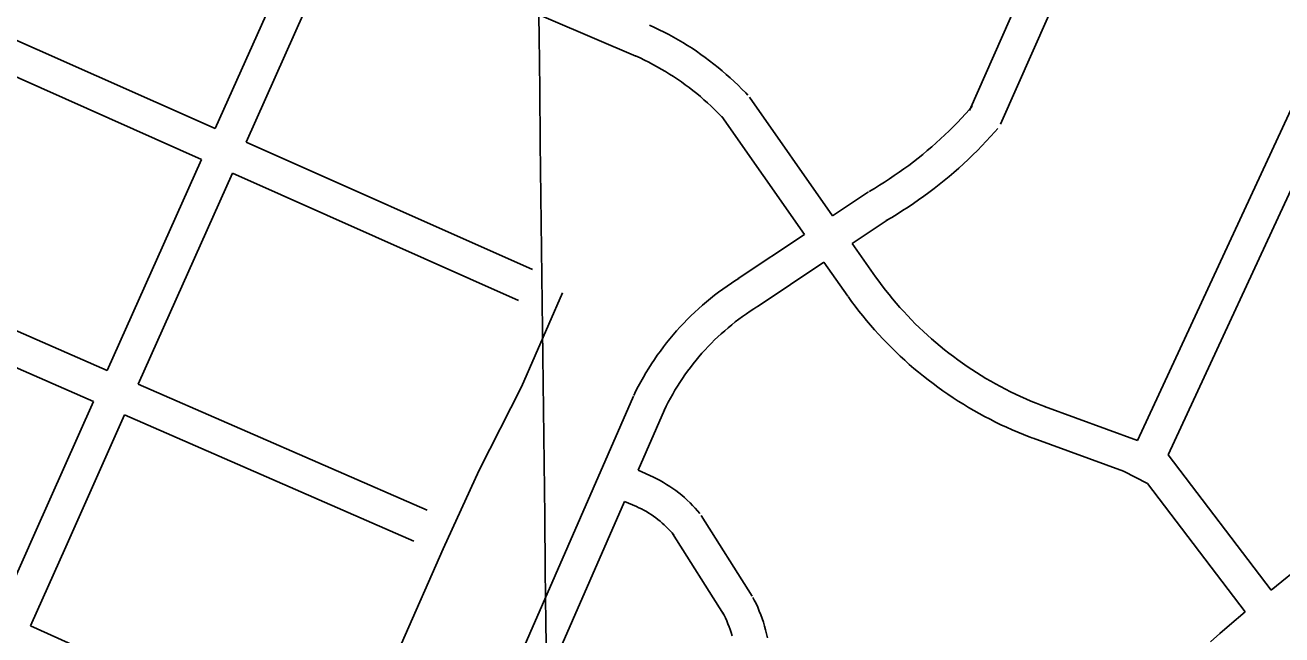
# Model space of a CAD drawing. Extents: x 3677843 to 3715951, y 511991 to 537744.
# Drawn here: x 3707904 to 3709018, y 528965 to 529506 of the extents above; entities that cross this region are included whole.
import ezdxf

# ---------------------------------------------------------------- set-up
doc = ezdxf.new("R2010")
doc.units = 0
for name, color, linetype in [('V-GRID-MAJR', 7, 'Continuous'), ('V-ROAD-CNTR', 7, 'Continuous'), ('V-TOPO-SHOR', 7, 'Continuous')]:
    doc.layers.add(name, color=color, linetype=linetype)

msp = doc.modelspace()

# ---------------------------------------------------------------- linework, layer by layer
at = {"layer": 'V-GRID-MAJR'}
msp.add_spline([(3708498.5100000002, 517708.623), (3708427.129, 523767.243), (3708355.725, 529827.795), (3708284.3200000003, 535888.36), (3708284.2970000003, 535890.278)], degree=3, dxfattribs=at)
at = {"layer": 'V-ROAD-CNTR'}
for points in [[(3708768.869423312, 529418.2241373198), (3708922.8281153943, 529766.226441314), (3709249.891461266, 530494.415984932)], [(3709368.5162240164, 530189.253595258), (3709138.0716849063, 529672.2696292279), (3708890.399180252, 529137.6056985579)], [(3709395.9181692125, 530177.0396196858), (3709165.3836302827, 529659.8576540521), (3708917.5251260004, 529124.78972419)], [(3708072.419816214, 529414.4491448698), (3708132.5626959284, 529549.411874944), (3708157.687645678, 529605.804762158)], [(3708099.827761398, 529402.251169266), (3708159.964641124, 529537.201899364), (3708184.987591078, 529593.36378704)], [(3708294.6363717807, 529543.405886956), (3708445.539069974, 529478.6870163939)], [(3708072.4208162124, 529414.4501448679), (3707808.9313431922, 529531.7199103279)], [(3708741.433478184, 529430.362113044), (3708784.642391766, 529528.0269177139)], [(3708060.2098406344, 529387.047199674), (3707796.733367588, 529504.3119651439)], [(3708457.678045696, 529506.1199615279), (3708461.904037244, 529504.1909653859), (3708466.21602862, 529502.1299695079), (3708470.490020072, 529499.9929737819), (3708474.7250116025, 529497.780978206), (3708478.920003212, 529495.49398278), (3708483.0729949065, 529493.1329875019), (3708487.184986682, 529490.6989923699), (3708491.252978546, 529488.1919973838), (3708495.2759705, 529485.6140025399), (3708499.251962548, 529482.9640078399), (3708503.179954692, 529480.245013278), (3708507.059946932, 529477.4570188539), (3708510.89093927, 529474.59902457), (3708514.669931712, 529471.6740304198), (3708518.394924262, 529468.683036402), (3708522.066916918, 529465.628042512), (3708525.6849096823, 529462.507048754), (3708529.2479025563, 529459.3200551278), (3708532.751895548, 529456.0730616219), (3708536.197888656, 529452.76406824), (3708539.584881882, 529449.3950749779), (3708542.8948752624, 529445.9840818), (3708544.8808712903, 529443.8780860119)], [(3708445.2240706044, 529478.826016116), (3708449.2080626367, 529477.0090197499), (3708453.038054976, 529475.178023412), (3708456.83604738, 529473.27902721), (3708460.599039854, 529471.313031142), (3708464.3280323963, 529469.280035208), (3708468.019025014, 529467.183039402), (3708471.673017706, 529465.01904373), (3708475.2870104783, 529462.792048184), (3708478.8620033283, 529460.500052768), (3708482.3959962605, 529458.1460574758), (3708485.887989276, 529455.72906231), (3708489.33598238, 529453.251067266), (3708492.7389755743, 529450.713072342), (3708496.09596886, 529448.1140775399), (3708499.408962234, 529445.4550828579), (3708502.6729557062, 529442.7380882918), (3708505.886949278, 529439.9650938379), (3708509.0519429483, 529437.1360994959), (3708512.16593672, 529434.2491052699), (3708515.2299305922, 529431.3081111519), (3708518.2409245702, 529428.313117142), (3708521.2149186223, 529425.248123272), (3708523.0529149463, 529423.298127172)], [(3708546.247868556, 529442.2000893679), (3708620.003721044, 529337.021299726)], [(3708521.6859176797, 529424.976123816), (3708595.0437709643, 529320.36433304)], [(3708652.3736563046, 529358.5962565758), (3708656.988647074, 529361.310251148), (3708661.469638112, 529364.035245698), (3708665.91062923, 529366.8252401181), (3708670.31062043, 529369.6802344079), (3708674.6686117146, 529372.6002285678), (3708678.982603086, 529375.581222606), (3708683.2525945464, 529378.626216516), (3708687.4775860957, 529381.7352102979), (3708691.657577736, 529384.90420396), (3708695.7895694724, 529388.1341975), (3708699.8755613, 529391.4241909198), (3708703.9105532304, 529394.7731842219), (3708707.8955452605, 529398.180177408), (3708711.832537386, 529401.6481704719), (3708715.719529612, 529405.1721634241), (3708719.552521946, 529408.751156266), (3708723.3315143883, 529412.3861489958), (3708727.0585069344, 529416.0771416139), (3708730.73049959, 529419.8211341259), (3708734.3464923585, 529423.6201265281), (3708737.9074852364, 529427.4701188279), (3708741.423478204, 529431.386110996), (3708743.8674733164, 529434.1761054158)], [(3708667.581625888, 529332.736308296), (3708672.3866162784, 529335.562302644), (3708677.243606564, 529338.5152967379), (3708682.056596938, 529341.53929069), (3708686.8245874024, 529344.6342844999), (3708691.5465779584, 529347.7962781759), (3708696.2225686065, 529351.02927171), (3708700.85055935, 529354.3302651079), (3708705.429550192, 529357.697258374), (3708709.959541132, 529361.132251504), (3708714.4375321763, 529364.6322445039), (3708718.863523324, 529368.198237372), (3708723.2385145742, 529371.827230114), (3708727.559505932, 529375.5222227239), (3708731.824497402, 529379.2782152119), (3708736.033488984, 529383.0962075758), (3708740.188480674, 529386.9751998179), (3708744.28547248, 529390.916191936), (3708748.324464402, 529394.915183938), (3708752.304456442, 529398.975175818), (3708756.224448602, 529403.090167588), (3708760.083440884, 529407.2641592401), (3708763.8694333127, 529411.4801508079), (3708766.43542818, 529414.410144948)], [(3708353.723253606, 529289.2513952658), (3708099.8287613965, 529402.251169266)], [(3707976.7050076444, 529199.6605744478), (3708060.2088406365, 529387.047199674)], [(3708004.190952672, 529187.636598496), (3708087.61678582, 529374.8492240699)], [(3708341.525278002, 529261.8434500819), (3708087.6177858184, 529374.8492240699)], [(3708620.002721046, 529337.021299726), (3708651.65065775, 529358.142257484)], [(3708637.2316865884, 529312.451348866), (3708668.304624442, 529333.1903073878)], [(3707976.7060076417, 529199.6605744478), (3707713.193534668, 529314.932343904)], [(3708536.3298883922, 529281.1764114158), (3708595.0437709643, 529320.3633330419)], [(3708637.2316865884, 529312.4533488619), (3708658.0696449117, 529282.737408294)], [(3708552.9838550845, 529256.22446132), (3708612.272736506, 529295.7933821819)], [(3708612.2717365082, 529295.7953821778), (3708633.5076940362, 529265.5134427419)], [(3707964.4950320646, 529172.2576292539), (3707701.169558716, 529287.4463988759)], [(3708443.564073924, 529177.462618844), (3708445.5370699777, 529181.478610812), (3708447.647065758, 529185.582602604), (3708449.8330613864, 529189.6455944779), (3708452.092056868, 529193.668586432), (3708454.4260522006, 529197.6485784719), (3708456.832047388, 529201.5845705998), (3708459.31104243, 529205.477562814), (3708461.862037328, 529209.3225551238), (3708464.4820320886, 529213.1185475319), (3708467.1730267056, 529216.868540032), (3708469.932021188, 529220.566532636), (3708472.7580155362, 529224.2115253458), (3708475.6510097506, 529227.8065181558), (3708478.61100383, 529231.3475110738), (3708481.634997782, 529234.8315041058), (3708484.7229916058, 529238.2604972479), (3708487.873985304, 529241.631490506), (3708491.0849788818, 529244.9424838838), (3708494.357972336, 529248.1954773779), (3708497.6899656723, 529251.386470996), (3708501.0809588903, 529254.516464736), (3708504.527951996, 529257.5824586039), (3708508.0309449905, 529260.5844526), (3708511.5919378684, 529263.5234467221), (3708515.202930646, 529266.3934409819), (3708518.86592332, 529269.196435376), (3708522.581915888, 529271.932429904), (3708526.3469083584, 529274.5994245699), (3708530.1599007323, 529277.196419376), (3708534.0028930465, 529279.711414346), (3708536.6418877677, 529281.3794110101)], [(3708657.943645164, 529282.9144079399), (3708660.92063921, 529278.798416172), (3708663.8916332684, 529274.8214241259), (3708666.9256272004, 529270.8884319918), (3708670.017621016, 529267.002439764), (3708673.169614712, 529263.1664474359), (3708676.3806082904, 529259.3784550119), (3708679.648601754, 529255.6404624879), (3708682.9755951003, 529251.9524698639), (3708686.357588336, 529248.317477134), (3708689.794581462, 529244.735484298), (3708693.2885744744, 529241.20449136), (3708696.834567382, 529237.7284983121), (3708700.434560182, 529234.308505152), (3708704.0865528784, 529230.9435118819), (3708707.7895454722, 529227.6355184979), (3708711.543537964, 529224.3845249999), (3708715.3465303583, 529221.1915313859), (3708719.1975226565, 529218.058537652), (3708723.0985148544, 529214.9845437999), (3708727.04550696, 529211.96954983), (3708731.0374989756, 529209.0175557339), (3708735.0734909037, 529206.1275615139), (3708739.156482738, 529203.2995671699), (3708743.2814744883, 529200.533572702), (3708747.4484661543, 529197.832578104), (3708751.654457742, 529195.1965833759), (3708755.904449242, 529192.6245885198), (3708760.191440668, 529190.1185935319), (3708764.51543202, 529187.6795984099), (3708768.877423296, 529185.3066031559), (3708773.276414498, 529183.0006077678), (3708777.708405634, 529180.763612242), (3708782.177396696, 529178.59461658), (3708786.6753877, 529176.49462078), (3708791.2063786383, 529174.4646248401), (3708795.77036951, 529172.503628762), (3708800.3613603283, 529170.6136325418), (3708804.9993510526, 529168.7886361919), (3708808.15534474, 529167.5926385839)], [(3708633.633693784, 529265.3364430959), (3708636.7466875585, 529261.0304517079), (3708639.99568106, 529256.6814604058), (3708643.309674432, 529252.3844689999), (3708646.6896676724, 529248.1384774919), (3708650.13566078, 529243.9444858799), (3708653.6446537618, 529239.80449416), (3708657.2186466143, 529235.718502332), (3708660.853639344, 529231.688510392), (3708664.5496319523, 529227.713518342), (3708668.3086244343, 529223.7975261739), (3708672.124616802, 529219.9405338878), (3708676.002609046, 529216.140541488), (3708679.9366011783, 529212.402548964), (3708683.926593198, 529208.7255563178), (3708687.9755851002, 529205.1075635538), (3708692.077576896, 529201.5565706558), (3708696.234568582, 529198.0655776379), (3708700.44556016, 529194.6405844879), (3708704.708551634, 529191.280591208), (3708709.021543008, 529187.9875977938), (3708713.38553428, 529184.75960425), (3708717.7995254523, 529181.59961057), (3708722.26051653, 529178.5096167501), (3708726.767507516, 529175.4876227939), (3708731.3224984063, 529172.5346287), (3708735.9224892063, 529169.6526344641), (3708740.5644799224, 529166.842640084), (3708745.249470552, 529164.1026455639), (3708749.977461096, 529161.435650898), (3708754.7454515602, 529158.8426560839), (3708759.552441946, 529156.322661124), (3708764.398432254, 529153.877666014), (3708769.2794224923, 529151.5066707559), (3708774.1994126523, 529149.2106753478), (3708779.1524027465, 529146.9926797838), (3708784.1383927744, 529144.8496840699), (3708789.1573827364, 529142.7836882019), (3708794.1893726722, 529140.802692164), (3708797.5253660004, 529139.538694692)], [(3708470.492020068, 529164.2366452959), (3708472.343016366, 529168.0066377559), (3708474.1990126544, 529171.6166305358), (3708476.1230088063, 529175.1936233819), (3708478.112004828, 529178.7346162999), (3708480.16600072, 529182.2366092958), (3708482.283996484, 529185.7026023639), (3708484.4649921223, 529189.1255955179), (3708486.709987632, 529192.510588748), (3708489.01598302, 529195.8525820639), (3708491.3829782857, 529199.1505754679), (3708493.811973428, 529202.40456896), (3708496.299968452, 529205.6155625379), (3708498.846963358, 529208.778556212), (3708501.45095815, 529211.8935499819), (3708504.1109528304, 529214.9595438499), (3708506.8289473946, 529217.9765378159), (3708509.6019418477, 529220.9435318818), (3708512.4289361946, 529223.858526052), (3708515.3099304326, 529226.7215203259), (3708518.241924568, 529229.5305147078), (3708521.224918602, 529232.2845091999), (3708524.259912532, 529234.982503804), (3708527.3429063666, 529237.6264985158), (3708530.4719001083, 529240.20949335), (3708533.6528937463, 529242.735488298), (3708536.8778872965, 529245.2044833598), (3708540.1478807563, 529247.612478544), (3708543.4608741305, 529249.95947385), (3708546.8178674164, 529252.24446928), (3708550.232860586, 529254.4794648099), (3708552.671855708, 529256.0214617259)], [(3708260.43644018, 529075.546822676), (3708004.19195267, 529187.6375984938)], [(3707881.194198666, 528985.2510032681), (3707912.3841362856, 529055.3198631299), (3707964.4940320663, 529172.2576292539)], [(3708315.5153300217, 528884.1502054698), (3708443.28107449, 529176.8506200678)], [(3708807.979345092, 529167.657638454), (3708890.399180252, 529137.6056985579)], [(3707908.535143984, 528972.9030279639), (3707939.7880814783, 529043.113887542), (3707991.979977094, 529160.2346532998)], [(3708248.4124642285, 529048.0608776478), (3707991.980977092, 529160.2346532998)], [(3708447.3940662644, 529111.2847512), (3708470.7750195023, 529164.8486440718)], [(3708797.7013656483, 529139.4736948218), (3708877.949205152, 529110.2127533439), (3708899.2321625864, 529099.290775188), (3708985.775989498, 528985.5820026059)], [(3708917.5251260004, 529124.78972419), (3709008.8429433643, 529004.8119641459)], [(3708502.26095653, 529072.6698284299), (3708500.2709605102, 529075.0478236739), (3708498.078964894, 529077.5228187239), (3708495.819969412, 529079.9378138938), (3708493.4919740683, 529082.2908091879), (3708491.101978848, 529084.5758046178), (3708488.6499837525, 529086.7958001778), (3708486.1359887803, 529088.946795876), (3708483.5639939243, 529091.0267917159), (3708480.9359991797, 529093.0347876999), (3708478.254004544, 529094.96978383), (3708475.5190100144, 529096.8297801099), (3708472.734015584, 529098.613776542), (3708469.900021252, 529100.31977313), (3708467.020027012, 529101.946769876), (3708464.0960328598, 529103.4937667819), (3708461.132038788, 529104.9577638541), (3708447.3940662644, 529111.2847512)], [(3708343.009275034, 528872.1482294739), (3708435.2600905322, 529083.4868067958)], [(3708479.259002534, 529053.411866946), (3708477.5350059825, 529055.4698628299), (3708475.89100927, 529057.3268591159), (3708474.198012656, 529059.1358554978), (3708472.45601614, 529060.8968519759), (3708470.66601972, 529062.6098485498), (3708468.828023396, 529064.2718452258), (3708466.94602716, 529065.8828420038), (3708465.020031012, 529067.4408388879), (3708463.0500349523, 529068.946835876), (3708461.040038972, 529070.3958329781), (3708458.99104307, 529071.7898301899), (3708456.904047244, 529073.125827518), (3708454.782051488, 529074.4038249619), (3708452.624055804, 529075.6228225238), (3708450.4340601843, 529076.781820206), (3708448.212064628, 529077.8798180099), (3708445.96106913, 529078.915815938), (3708435.2600905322, 529083.4868067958)], [(3708548.637863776, 528999.467974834), (3708503.443954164, 529071.048831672)], [(3708523.269914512, 528983.452006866), (3708478.0760049, 529055.032863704)], [(3709008.8429433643, 529004.8119641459), (3709023.190914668, 529016.3409410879), (3709031.9108972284, 529023.242927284), (3709035.0718909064, 529025.7189223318)], [(3708562.2388365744, 528962.433048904), (3708561.4518381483, 528965.8990419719), (3708560.5768398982, 528969.3470350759), (3708559.614841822, 528972.7740282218), (3708558.566843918, 528976.172021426), (3708557.43584618, 528979.5420146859), (3708556.218848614, 528982.8840080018), (3708554.9178512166, 528986.1950013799), (3708553.533853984, 528989.4729948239), (3708552.068856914, 528992.712988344), (3708550.53085999, 528995.898981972), (3708549.309862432, 528998.286977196)], [(3708530.834899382, 528964.2980451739), (3708530.0089010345, 528966.9760398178), (3708529.11590282, 528969.6340345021), (3708528.1569047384, 528972.2680292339), (3708527.133906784, 528974.87502402), (3708526.0439089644, 528977.4550188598), (3708524.8889112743, 528980.009013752), (3708523.6629137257, 528982.549008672), (3708522.5979158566, 528984.633004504)], [(3708955.1740507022, 528958.79505618), (3708963.4920340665, 528966.2020413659), (3708971.863017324, 528973.55002667), (3708985.775989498, 528985.5820026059)], [(3708155.299650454, 528861.452250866), (3707908.536143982, 528972.9030279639)]]:
    msp.add_lwpolyline(points, dxfattribs=at)
at = {"layer": 'V-TOPO-SHOR'}
msp.add_lwpolyline([(3708380.473, 529268.606), (3708344.086, 529185.267), (3708306.454, 529111.279), (3708274.64, 529041.233), (3708237.475, 528957.5), (3708175.431, 528814.693)], dxfattribs=at)

doc.saveas('drawing.dxf')
